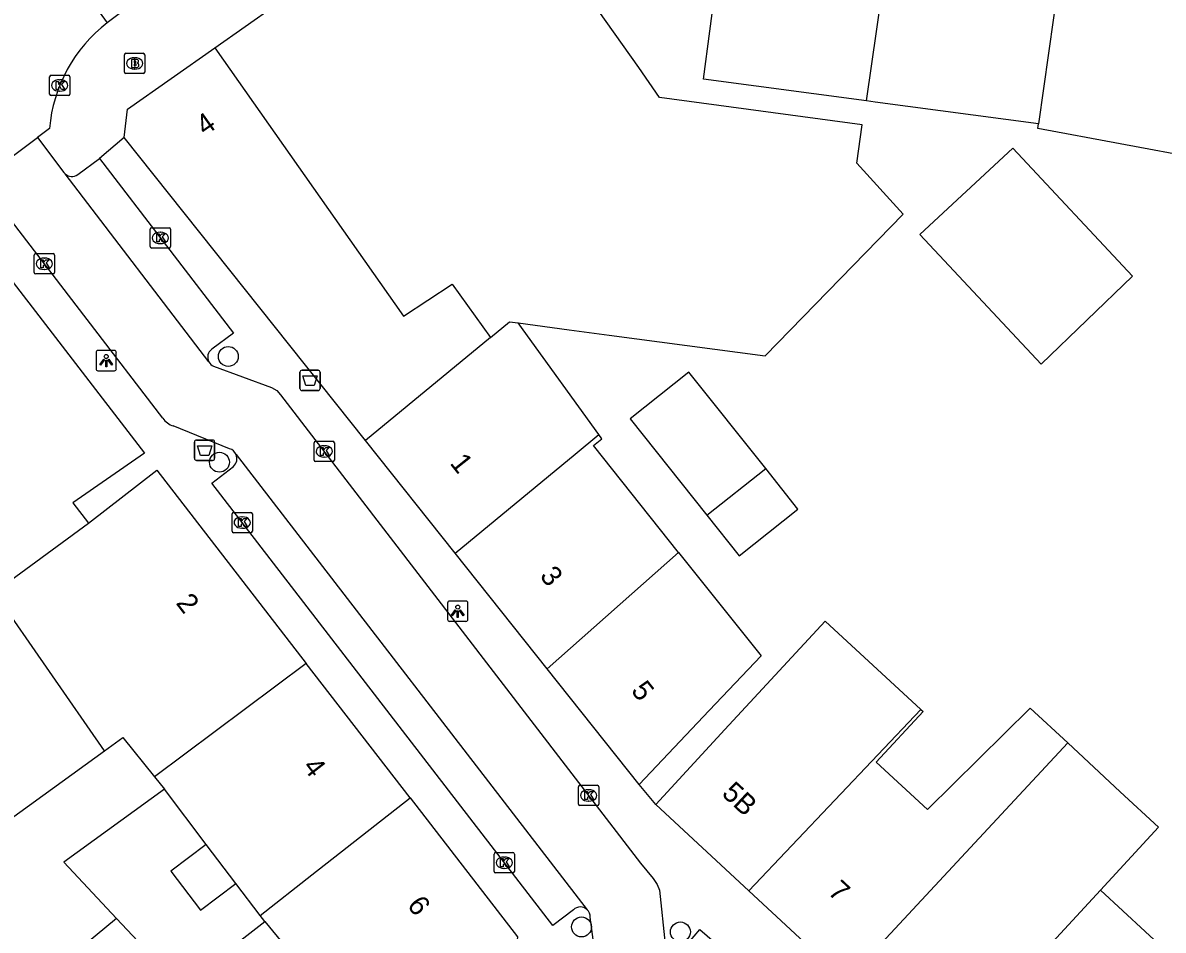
# Model space of a CAD drawing. Extents: x 160664 to 161506, y 382245 to 383288.
# Drawn here: x 160893.6 to 160949.6, y 383175.8 to 383220.4 of the extents above; entities that cross this region are included whole.
import ezdxf

# ---------------------------------------------------------------- set-up
doc = ezdxf.new("R2010")
doc.units = 0
for name, color, linetype in [('IMGEO_Afvalbak', 7, 'Continuous'), ('IMGEO_Boom', 7, 'Continuous'), ('IMGEO_Brandkraan', 7, 'Continuous'), ('IMGEO_Kolk', 7, 'Continuous'), ('IMGEO_Lichtpunt', 7, 'Continuous'), ('IMGEO_Pand', 7, 'Continuous'), ('IMGEO_Pand_nummerreeks', 7, 'Continuous'), ('IMGEO_Rijbaan_lokaal_gesloten', 7, 'Continuous'), ('IMGEO_Rijbaan_lokaal_open', 7, 'Continuous'), ('IMGEO_Voetpad_gesloten', 7, 'Continuous'), ('IMGEO_Voetpad_open', 7, 'Continuous')]:
    doc.layers.add(name, color=color, linetype=linetype)

msp = doc.modelspace()

# ---------------------------------------------------------------- linework, layer by layer
at = {"layer": 'IMGEO_Afvalbak'}
for p, q in [((160907.213, 383202.386), (160907.213, 383203.186)), ((160907.213, 383203.186), (160907.213, 383202.386)), ((160907.313, 383203.286), (160908.103, 383203.286)), ((160908.103, 383203.286), (160907.313, 383203.286)), ((160908.203, 383203.186), (160908.203, 383202.386)), ((160908.203, 383202.386), (160908.203, 383203.186)), ((160908.103, 383202.286), (160907.313, 383202.286)), ((160907.313, 383202.286), (160908.103, 383202.286)), ((160902.029, 383198.953), (160902.029, 383199.753)), ((160902.029, 383199.753), (160902.029, 383198.953)), ((160902.129, 383199.853), (160902.919, 383199.853)), ((160902.919, 383199.853), (160902.129, 383199.853)), ((160903.019, 383199.753), (160903.019, 383198.953)), ((160903.019, 383198.953), (160903.019, 383199.753)), ((160902.919, 383198.853), (160902.129, 383198.853)), ((160902.129, 383198.853), (160902.919, 383198.853))]:
    msp.add_line(p, q, dxfattribs=at)
for points in [[(160907.356, 383203), (160908.06, 383203), (160907.911, 383202.53), (160907.505, 383202.53), (160907.356, 383203)], [(160902.172, 383199.567), (160902.876, 383199.567), (160902.727, 383199.097), (160902.321, 383199.097), (160902.172, 383199.567)]]:
    msp.add_lwpolyline(points, dxfattribs=at)
for centre, start, end in [((160907.313, 383203.186), 90, 180), ((160907.313, 383203.186), 90, 180), ((160908.103, 383203.186), 0, 90), ((160908.103, 383203.186), 360, 90), ((160907.313, 383202.386), 180, 270), ((160907.313, 383202.386), 180, 270), ((160908.103, 383202.386), 270, 0), ((160908.103, 383202.386), 270, 0), ((160902.129, 383199.753), 90, 180), ((160902.129, 383199.753), 90, 180), ((160902.919, 383199.753), 0, 90), ((160902.919, 383199.753), 360, 90), ((160902.129, 383198.953), 180, 270), ((160902.129, 383198.953), 180, 270), ((160902.919, 383198.953), 270, 0), ((160902.919, 383198.953), 270, 0)]:
    msp.add_arc(centre, 0.1, start, end, dxfattribs=at)
at = {"layer": 'IMGEO_Boom'}
for centre in [(160903.69, 383203.959), (160903.254, 383198.761), (160921.045, 383175.92), (160925.904, 383175.674)]:
    msp.add_circle(centre, 0.489, dxfattribs=at)
at = {"layer": 'IMGEO_Brandkraan'}
for p, q in [((160898.585, 383217.939), (160898.585, 383218.791)), ((160898.66, 383218.865), (160899.512, 383218.865)), ((160899.073, 383218.645), (160899.098, 383218.645)), ((160899.586, 383218.791), (160899.586, 383217.939)), ((160899.096, 383218.085), (160899.071, 383218.085)), ((160899.512, 383217.865), (160898.66, 383217.865))]:
    msp.add_line(p, q, dxfattribs=at)
for points in [[(160898.585, 383217.939), (160898.585, 383218.791)], [(160898.66, 383218.865), (160899.512, 383218.865)], [(160898.933, 383218.565), (160898.933, 383218.165), (160899.146, 383218.165)], [(160899.164, 383218.565), (160898.933, 383218.565)], [(160899.586, 383218.791), (160899.586, 383217.939)], [(160899.112, 383218.484), (160899.058, 383218.484), (160899.058, 383218.408)], [(160899.058, 383218.408), (160899.111, 383218.408)], [(160899.12, 383218.332), (160899.058, 383218.332), (160899.058, 383218.251)], [(160899.058, 383218.251), (160899.12, 383218.251)], [(160899.512, 383217.865), (160898.66, 383217.865)]]:
    msp.add_lwpolyline(points, dxfattribs=at)
for centre, radius, start, end in [((160898.662, 383218.789), 0.0765, 91.552, 178.448), ((160898.662, 383218.789), 0.0765, 91.552, 178.448), ((160899.168, 383218.42), 0.145, 59.4692, 91.5367), ((160899.193, 383218.467), 0.0922, 285.5137, 58.1501), ((160899.51, 383218.789), 0.0765, 1.552, 88.448), ((160899.51, 383218.789), 0.0765, 1.552, 88.448), ((160899.113, 383218.446), 0.0379, 267.8285, 90.9355), ((160899.121, 383218.291), 0.0404, 269.8759, 90.5077), ((160899.152, 383218.416), 0.251, 268.6676, 293.5347), ((160899.198, 383218.275), 0.105, 301.3115, 78.989), ((160898.662, 383217.941), 0.0765, 181.552, 268.448), ((160898.662, 383217.941), 0.0765, 181.552, 268.448), ((160899.51, 383217.941), 0.0765, 271.552, 358.448), ((160899.51, 383217.941), 0.0765, 271.552, 358.448)]:
    msp.add_arc(centre, radius, start, end, dxfattribs=at)
for centre, major_axis, ratio, start_param, end_param in [((160899.072, 383218.365), (-0.387, 0.002), 0.722429, 4.712389, 7.853982), ((160899.097, 383218.365), (-0.39, 0.002), 0.717154, 1.570796, 4.712389)]:
    msp.add_ellipse(centre, major_axis=major_axis, ratio=ratio, start_param=start_param, end_param=end_param, dxfattribs=at)
at = {"layer": 'IMGEO_Kolk'}
for p, q in [((160894.908, 383216.856), (160894.908, 383217.708)), ((160894.983, 383217.782), (160895.835, 383217.782)), ((160895.396, 383217.562), (160895.421, 383217.562)), ((160895.909, 383217.708), (160895.909, 383216.856)), ((160895.419, 383217.002), (160895.394, 383217.002)), ((160895.835, 383216.782), (160894.983, 383216.782)), ((160899.852, 383209.361), (160899.852, 383210.213)), ((160899.927, 383210.287), (160900.779, 383210.287)), ((160900.853, 383210.213), (160900.853, 383209.361)), ((160900.34, 383210.067), (160900.365, 383210.067)), ((160900.779, 383209.287), (160899.927, 383209.287)), ((160900.363, 383209.507), (160900.338, 383209.507)), ((160894.152, 383208.09), (160894.152, 383208.942)), ((160894.227, 383209.016), (160895.079, 383209.016)), ((160894.64, 383208.796), (160894.665, 383208.796)), ((160895.153, 383208.942), (160895.153, 383208.09)), ((160895.079, 383208.016), (160894.227, 383208.016)), ((160894.663, 383208.236), (160894.638, 383208.236)), ((160907.903, 383198.867), (160907.903, 383199.719)), ((160907.978, 383199.793), (160908.83, 383199.793)), ((160908.391, 383199.573), (160908.416, 383199.573)), ((160908.904, 383199.719), (160908.904, 383198.867)), ((160908.414, 383199.013), (160908.389, 383199.013)), ((160908.83, 383198.793), (160907.978, 383198.793)), ((160903.873, 383195.372), (160903.873, 383196.224)), ((160903.948, 383196.298), (160904.8, 383196.298)), ((160904.874, 383196.224), (160904.874, 383195.372)), ((160904.361, 383196.078), (160904.386, 383196.078)), ((160904.8, 383195.298), (160903.948, 383195.298)), ((160904.384, 383195.518), (160904.359, 383195.518)), ((160920.893, 383181.955), (160920.893, 383182.807)), ((160920.968, 383182.881), (160921.82, 383182.881)), ((160921.894, 383182.807), (160921.894, 383181.955)), ((160921.381, 383182.661), (160921.406, 383182.661)), ((160921.82, 383181.881), (160920.968, 383181.881)), ((160921.404, 383182.101), (160921.379, 383182.101)), ((160916.748, 383178.65), (160916.748, 383179.502)), ((160916.823, 383179.576), (160917.675, 383179.576)), ((160917.236, 383179.356), (160917.261, 383179.356)), ((160917.749, 383179.502), (160917.749, 383178.65)), ((160917.259, 383178.796), (160917.234, 383178.796)), ((160917.675, 383178.576), (160916.823, 383178.576))]:
    msp.add_line(p, q, dxfattribs=at)
for points in [[(160894.908, 383216.856), (160894.908, 383217.708)], [(160894.983, 383217.782), (160895.835, 383217.782)], [(160895.229, 383217.482), (160895.352, 383217.482), (160895.352, 383217.331), (160895.482, 383217.482), (160895.646, 383217.482), (160895.5, 383217.331), (160895.653, 383217.082), (160895.501, 383217.082), (160895.416, 383217.246), (160895.352, 383217.179), (160895.352, 383217.082), (160895.229, 383217.082), (160895.229, 383217.482)], [(160895.909, 383217.708), (160895.909, 383216.856)], [(160895.835, 383216.782), (160894.983, 383216.782)], [(160899.852, 383209.361), (160899.852, 383210.213)], [(160899.927, 383210.287), (160900.779, 383210.287)], [(160900.853, 383210.213), (160900.853, 383209.361)], [(160900.173, 383209.987), (160900.296, 383209.987), (160900.296, 383209.836), (160900.426, 383209.987), (160900.59, 383209.987), (160900.444, 383209.836), (160900.597, 383209.587), (160900.445, 383209.587), (160900.36, 383209.751), (160900.296, 383209.684), (160900.296, 383209.587), (160900.173, 383209.587), (160900.173, 383209.987)], [(160900.779, 383209.287), (160899.927, 383209.287)], [(160894.152, 383208.09), (160894.152, 383208.942)], [(160894.227, 383209.016), (160895.079, 383209.016)], [(160894.473, 383208.716), (160894.596, 383208.716), (160894.596, 383208.565), (160894.726, 383208.716), (160894.89, 383208.716), (160894.744, 383208.565), (160894.897, 383208.316), (160894.745, 383208.316), (160894.66, 383208.48), (160894.596, 383208.413), (160894.596, 383208.316), (160894.473, 383208.316), (160894.473, 383208.716)], [(160895.153, 383208.942), (160895.153, 383208.09)], [(160895.079, 383208.016), (160894.227, 383208.016)], [(160907.903, 383198.867), (160907.903, 383199.719)], [(160907.978, 383199.793), (160908.83, 383199.793)], [(160908.904, 383199.719), (160908.904, 383198.867)], [(160908.224, 383199.493), (160908.347, 383199.493), (160908.347, 383199.342), (160908.477, 383199.493), (160908.641, 383199.493), (160908.495, 383199.342), (160908.648, 383199.093), (160908.496, 383199.093), (160908.411, 383199.257), (160908.347, 383199.19), (160908.347, 383199.093), (160908.224, 383199.093), (160908.224, 383199.493)], [(160908.83, 383198.793), (160907.978, 383198.793)], [(160903.873, 383195.372), (160903.873, 383196.224)], [(160903.948, 383196.298), (160904.8, 383196.298)], [(160904.874, 383196.224), (160904.874, 383195.372)], [(160904.194, 383195.998), (160904.317, 383195.998), (160904.317, 383195.847), (160904.447, 383195.998), (160904.611, 383195.998), (160904.465, 383195.847), (160904.618, 383195.598), (160904.466, 383195.598), (160904.381, 383195.762), (160904.317, 383195.695), (160904.317, 383195.598), (160904.194, 383195.598), (160904.194, 383195.998)], [(160904.8, 383195.298), (160903.948, 383195.298)], [(160920.893, 383181.955), (160920.893, 383182.807)], [(160920.968, 383182.881), (160921.82, 383182.881)], [(160921.894, 383182.807), (160921.894, 383181.955)], [(160921.214, 383182.581), (160921.337, 383182.581), (160921.337, 383182.43), (160921.467, 383182.581), (160921.631, 383182.581), (160921.485, 383182.43), (160921.638, 383182.181), (160921.486, 383182.181), (160921.401, 383182.345), (160921.337, 383182.278), (160921.337, 383182.181), (160921.214, 383182.181), (160921.214, 383182.581)], [(160921.82, 383181.881), (160920.968, 383181.881)], [(160916.748, 383178.65), (160916.748, 383179.502)], [(160916.823, 383179.576), (160917.675, 383179.576)], [(160917.749, 383179.502), (160917.749, 383178.65)], [(160917.069, 383179.276), (160917.192, 383179.276), (160917.192, 383179.125), (160917.322, 383179.276), (160917.486, 383179.276), (160917.34, 383179.125), (160917.493, 383178.876), (160917.341, 383178.876), (160917.256, 383179.04), (160917.192, 383178.973), (160917.192, 383178.876), (160917.069, 383178.876), (160917.069, 383179.276)], [(160917.675, 383178.576), (160916.823, 383178.576)]]:
    msp.add_lwpolyline(points, dxfattribs=at)
for centre, start, end in [((160894.985, 383217.706), 91.552, 178.448), ((160894.985, 383217.706), 91.552, 178.448), ((160895.833, 383217.706), 1.552, 88.448), ((160895.833, 383217.706), 1.552, 88.448), ((160894.985, 383216.858), 181.552, 268.448), ((160894.985, 383216.858), 181.552, 268.448), ((160895.833, 383216.858), 271.552, 358.448), ((160895.833, 383216.858), 271.552, 358.448), ((160899.929, 383210.211), 91.552, 178.448), ((160899.929, 383210.211), 91.552, 178.448), ((160900.777, 383210.211), 1.552, 88.448), ((160900.777, 383210.211), 1.552, 88.448), ((160899.929, 383209.363), 181.552, 268.448), ((160899.929, 383209.363), 181.552, 268.448), ((160900.777, 383209.363), 271.552, 358.448), ((160900.777, 383209.363), 271.552, 358.448), ((160894.229, 383208.94), 91.552, 178.448), ((160894.229, 383208.94), 91.552, 178.448), ((160895.077, 383208.94), 1.552, 88.448), ((160895.077, 383208.94), 1.552, 88.448), ((160894.229, 383208.092), 181.552, 268.448), ((160894.229, 383208.092), 181.552, 268.448), ((160895.077, 383208.092), 271.552, 358.448), ((160895.077, 383208.092), 271.552, 358.448), ((160907.98, 383199.717), 91.552, 178.448), ((160907.98, 383199.717), 91.552, 178.448), ((160908.828, 383199.717), 1.552, 88.448), ((160908.828, 383199.717), 1.552, 88.448), ((160907.98, 383198.869), 181.552, 268.448), ((160907.98, 383198.869), 181.552, 268.448), ((160908.828, 383198.869), 271.552, 358.448), ((160908.828, 383198.869), 271.552, 358.448), ((160903.95, 383196.222), 91.552, 178.448), ((160903.95, 383196.222), 91.552, 178.448), ((160904.798, 383196.222), 1.552, 88.448), ((160904.798, 383196.222), 1.552, 88.448), ((160903.95, 383195.374), 181.552, 268.448), ((160903.95, 383195.374), 181.552, 268.448), ((160904.798, 383195.374), 271.552, 358.448), ((160904.798, 383195.374), 271.552, 358.448), ((160920.97, 383182.805), 91.552, 178.448), ((160920.97, 383182.805), 91.552, 178.448), ((160921.818, 383182.805), 1.552, 88.448), ((160921.818, 383182.805), 1.552, 88.448), ((160920.97, 383181.957), 181.552, 268.448), ((160920.97, 383181.957), 181.552, 268.448), ((160921.818, 383181.957), 271.552, 358.448), ((160921.818, 383181.957), 271.552, 358.448), ((160916.825, 383179.5), 91.552, 178.448), ((160916.825, 383179.5), 91.552, 178.448), ((160917.673, 383179.5), 1.552, 88.448), ((160917.673, 383179.5), 1.552, 88.448), ((160916.825, 383178.652), 181.552, 268.448), ((160916.825, 383178.652), 181.552, 268.448), ((160917.673, 383178.652), 271.552, 358.448), ((160917.673, 383178.652), 271.552, 358.448)]:
    msp.add_arc(centre, 0.0765, start, end, dxfattribs=at)
for centre, major_axis, ratio, start_param, end_param in [((160895.395, 383217.282), (-0.387, 0.002), 0.722429, 4.712389, 7.853982), ((160895.42, 383217.282), (-0.39, 0.002), 0.717154, 1.570796, 4.712389), ((160900.339, 383209.787), (-0.387, 0.002), 0.722429, 4.712389, 7.853982), ((160900.364, 383209.787), (-0.39, 0.002), 0.717154, 1.570796, 4.712389), ((160894.639, 383208.516), (-0.387, 0.002), 0.722429, 4.712389, 7.853982), ((160894.664, 383208.516), (-0.39, 0.002), 0.717154, 1.570796, 4.712389), ((160908.39, 383199.293), (-0.387, 0.002), 0.722429, 4.712389, 7.853982), ((160908.415, 383199.293), (-0.39, 0.002), 0.717154, 1.570796, 4.712389), ((160904.36, 383195.798), (-0.387, 0.002), 0.722429, 4.712389, 7.853982), ((160904.385, 383195.798), (-0.39, 0.002), 0.717154, 1.570796, 4.712389), ((160921.38, 383182.381), (-0.387, 0.002), 0.722429, 4.712389, 7.853982), ((160921.405, 383182.381), (-0.39, 0.002), 0.717154, 1.570796, 4.712389), ((160917.235, 383179.076), (-0.387, 0.002), 0.722429, 4.712389, 7.853982), ((160917.26, 383179.076), (-0.39, 0.002), 0.717154, 1.570796, 4.712389)]:
    msp.add_ellipse(centre, major_axis=major_axis, ratio=ratio, start_param=start_param, end_param=end_param, dxfattribs=at)
at = {"layer": 'IMGEO_Lichtpunt'}
for p, q in [((160897.193, 383204.159), (160897.193, 383203.352)), ((160897.193, 383204.159), (160897.193, 383203.352)), ((160898.095, 383204.254), (160897.287, 383204.254)), ((160898.095, 383204.254), (160897.287, 383204.254)), ((160898.189, 383203.352), (160898.189, 383204.159)), ((160898.189, 383203.352), (160898.189, 383204.159)), ((160897.287, 383203.258), (160898.095, 383203.258)), ((160897.287, 383203.258), (160898.095, 383203.258)), ((160914.466, 383191.842), (160914.466, 383191.035)), ((160914.466, 383191.842), (160914.466, 383191.035)), ((160915.368, 383191.937), (160914.56, 383191.937)), ((160915.368, 383191.937), (160914.56, 383191.937)), ((160915.462, 383191.035), (160915.462, 383191.842)), ((160915.462, 383191.035), (160915.462, 383191.842)), ((160914.56, 383190.941), (160915.368, 383190.941)), ((160914.56, 383190.941), (160915.368, 383190.941))]:
    msp.add_line(p, q, dxfattribs=at)
for points in [[(160897.567, 383203.823), (160897.606, 383203.795), (160897.418, 383203.533), (160897.38, 383203.56), (160897.567, 383203.823)], [(160897.669, 383203.775), (160897.716, 383203.775), (160897.716, 383203.453), (160897.669, 383203.453), (160897.669, 383203.775)], [(160897.779, 383203.795), (160897.817, 383203.822), (160898.004, 383203.56), (160897.965, 383203.532), (160897.779, 383203.795)], [(160914.84, 383191.506), (160914.879, 383191.478), (160914.691, 383191.216), (160914.653, 383191.243), (160914.84, 383191.506)], [(160914.942, 383191.458), (160914.989, 383191.458), (160914.989, 383191.136), (160914.942, 383191.136), (160914.942, 383191.458)], [(160915.052, 383191.478), (160915.09, 383191.505), (160915.277, 383191.243), (160915.238, 383191.215), (160915.052, 383191.478)]]:
    msp.add_lwpolyline(points, dxfattribs=at)
for centre in [(160897.692, 383203.957), (160914.965, 383191.64)]:
    msp.add_circle(centre, 0.0994, dxfattribs=at)
for centre, start, end in [((160897.287, 383204.159), 90, 180), ((160897.287, 383204.159), 90, 180), ((160898.095, 383204.159), 0, 90), ((160898.095, 383204.159), 0, 90), ((160897.287, 383203.352), 180, 270), ((160897.287, 383203.352), 180, 270), ((160898.095, 383203.352), 270, 0), ((160898.095, 383203.352), 270, 360), ((160914.56, 383191.842), 90, 180), ((160914.56, 383191.842), 90, 180), ((160915.368, 383191.842), 0, 90), ((160915.368, 383191.842), 0, 90), ((160914.56, 383191.035), 180, 270), ((160914.56, 383191.035), 180, 270), ((160915.368, 383191.035), 270, 0), ((160915.368, 383191.035), 270, 360)]:
    msp.add_arc(centre, 0.0946, start, end, dxfattribs=at)
at = {"layer": 'IMGEO_Pand'}
for points in [[(160935.05, 383216.522), (160939.517, 383247.55)], [(160947.824, 383246.256), (160946.561, 383237.354), (160945.22, 383227.565), (160943.492, 383215.388)], [(160935.05, 383216.522), (160927.04, 383217.598), (160929.527, 383236.481)], [(160903.028, 383219.134), (160907.507, 383222.293), (160908.052, 383222.677), (160907.969, 383222.794), (160911.914, 383225.501), (160916.477, 383228.632)], [(160917.929, 383205.614), (160920.444, 383205.276), (160922.404, 383205.013), (160930.064, 383203.984), (160936.842, 383210.957), (160934.567, 383213.466), (160934.839, 383215.352), (160924.877, 383216.69), (160923.861, 383218.164), (160921.453, 383221.578)], [(160898.581, 383214.72), (160898.739, 383216.109), (160903.028, 383219.134)], [(160903.028, 383219.134), (160912.302, 383205.933), (160914.684, 383207.522), (160916.579, 383204.9)], [(160943.492, 383215.388), (160935.48, 383216.464), (160935.05, 383216.522)], [(160955.6, 383212.908), (160943.461, 383215.168), (160943.492, 383215.388)], [(160910.429, 383199.83), (160898.581, 383214.72)], [(160943.623, 383203.579), (160937.673, 383209.948), (160942.231, 383214.206), (160948.121, 383207.901), (160943.623, 383203.579)], [(160891.955, 383209.079), (160899.581, 383199.214), (160896.047, 383196.77), (160896.82, 383195.77)], [(160916.579, 383204.9), (160917.513, 383205.67), (160917.929, 383205.614)], [(160921.902, 383200.119), (160918.175, 383205.273), (160917.929, 383205.614)], [(160916.579, 383204.9), (160910.429, 383199.83)], [(160930.094, 383198.451), (160926.324, 383203.189), (160923.435, 383200.889), (160927.205, 383196.152)], [(160914.835, 383194.293), (160920.733, 383199.155), (160921.902, 383200.119)], [(160925.817, 383194.331), (160921.632, 383199.59), (160922.046, 383199.919), (160921.902, 383200.119)], [(160914.835, 383194.293), (160910.429, 383199.83)], [(160927.205, 383196.152), (160930.094, 383198.451)], [(160927.205, 383196.152), (160928.791, 383194.159), (160931.68, 383196.458), (160930.094, 383198.451)], [(160896.82, 383195.77), (160900.178, 383198.366), (160907.52, 383188.869)], [(160892.187, 383192.371), (160896.82, 383195.77)], [(160919.362, 383188.603), (160914.835, 383194.293)], [(160919.362, 383188.603), (160925.817, 383194.331)], [(160925.817, 383194.331), (160929.867, 383189.241), (160927.322, 383186.55), (160923.886, 383182.917)], [(160897.615, 383184.582), (160892.187, 383192.371)], [(160937.715, 383186.611), (160933.013, 383190.951), (160928.088, 383185.616), (160924.696, 383181.942)], [(160907.52, 383188.869), (160900.069, 383183.29)], [(160912.627, 383182.264), (160907.52, 383188.869)], [(160923.886, 383182.917), (160919.362, 383188.603)], [(160929.271, 383177.698), (160937.715, 383186.611)], [(160937.715, 383186.611), (160937.828, 383186.506), (160935.53, 383184.017), (160938.04, 383181.7), (160943.087, 383186.677), (160944.945, 383184.961)], [(160897.615, 383184.582), (160898.501, 383185.226), (160900.069, 383183.29)], [(160944.945, 383184.961), (160934.055, 383173.259)], [(160944.945, 383184.961), (160947.511, 383182.564), (160949.403, 383180.817), (160946.547, 383177.724)], [(160892.975, 383181.209), (160897.615, 383184.582)], [(160900.069, 383183.29), (160900.552, 383182.694)], [(160900.552, 383182.694), (160895.604, 383179.096), (160898.202, 383176.337)], [(160902.609, 383179.979), (160900.552, 383182.694)], [(160905.257, 383176.482), (160907.798, 383178.476), (160912.627, 383182.264)], [(160912.627, 383182.264), (160917.904, 383175.438), (160917.871, 383175.155)], [(160929.271, 383177.698), (160924.696, 383181.942)], [(160902.609, 383179.979), (160900.869, 383178.661), (160902.325, 383176.738), (160904.065, 383178.056)], [(160904.065, 383178.056), (160902.609, 383179.979)], [(160905.257, 383176.482), (160904.065, 383178.056)], [(160934.055, 383173.259), (160929.271, 383177.698)], [(160938.66, 383168.986), (160943.897, 383174.658), (160943.8, 383174.748), (160946.547, 383177.724)], [(160946.547, 383177.724), (160950.929, 383173.658), (160951.217, 383173.391)], [(160898.202, 383176.337), (160889.698, 383169.308)], [(160898.202, 383176.337), (160901.363, 383172.979), (160905.483, 383176.184)], [(160905.483, 383176.184), (160905.257, 383176.482)], [(160905.483, 383176.184), (160907.08, 383174.246)]]:
    msp.add_lwpolyline(points, dxfattribs=at)
at = {"layer": 'IMGEO_Rijbaan_lokaal_gesloten'}
for points in [[(160894.802, 383224.399), (160897.743, 383220.361)], [(160900.314, 383222.312), (160897.743, 383220.361)]]:
    msp.add_lwpolyline(points, dxfattribs=at)
at = {"layer": 'IMGEO_Rijbaan_lokaal_open'}
for points in [[(160891.498, 383212.634), (160894.317, 383214.731)], [(160894.907, 383215.17), (160894.317, 383214.731)], [(160894.317, 383214.731), (160895.603, 383213.009), (160895.673, 383212.932)], [(160902.739, 383203.695), (160895.673, 383212.932)], [(160900.476, 383200.922), (160893.035, 383210.629)], [(160902.971, 383203.487), (160905.81, 383202.432), (160906.073, 383202.284), (160906.26, 383202.081), (160923.944, 383179.059), (160924.568, 383178.306), (160924.768, 383178.012), (160924.875, 383177.733), (160925.156, 383175.069)], [(160903.756, 383199.423), (160900.988, 383200.548)], [(160904.073, 383199.139), (160921.323, 383176.766)], [(160921.859, 383173.479), (160921.472, 383176.4)]]:
    msp.add_lwpolyline(points, dxfattribs=at)
for centre, radius, start, end in [((160902.197, 383214.557), 7.316, 127.5049, 175.1969), ((160903.147, 383203.917), 0.464, 208.5244, 247.7198), ((160901.261, 383201.459), 0.951, 214.3773, 253.3288), ((160903.599, 383198.929), 0.519, 23.9151, 72.3706), ((160920.983, 383176.414), 0.489, 358.3215, 45.9814)]:
    msp.add_arc(centre, radius, start, end, dxfattribs=at)
at = {"layer": 'IMGEO_Voetpad_gesloten'}
for points in [[(160898.581, 383214.72), (160897.356, 383213.691)], [(160896.291, 383212.902), (160897.356, 383213.691)]]:
    msp.add_lwpolyline(points, dxfattribs=at)
msp.add_arc((160896.001, 383213.3), 0.493, 228.3487, 306.093, dxfattribs=at)
at = {"layer": 'IMGEO_Voetpad_open'}
for points in [[(160897.356, 383213.691), (160903.954, 383205.099), (160902.879, 383204.317)], [(160920.648, 383176.764), (160919.632, 383175.984), (160902.883, 383197.736), (160903.944, 383198.552)], [(160924.696, 383181.942), (160923.886, 383182.917)], [(160926.019, 383174.81), (160926.86, 383175.8), (160930.967, 383172.233), (160934.791, 383168.999), (160938.677, 383165.831), (160943.271, 383162.22), (160942.411, 383161.182)]]:
    msp.add_lwpolyline(points, dxfattribs=at)
for centre, radius, start, end in [((160903.156, 383203.928), 0.477, 125.423, 209.2074), ((160903.605, 383198.934), 0.511, 311.5936, 23.6177), ((160920.987, 383176.414), 0.487, 46.2745, 134.0651)]:
    msp.add_arc(centre, radius, start, end, dxfattribs=at)

# ---------------------------------------------------------------- texts
at = {"layer": 'IMGEO_Pand_nummerreeks'}
for s, rotation, p in [('4', 35.1934, (160902.549, 383214.783)), ('1', 308.5083, (160914.543, 383198.707)), ('3', 308.5079, (160918.958, 383193.158)), ('2', 307.7071, (160901.085, 383191.831)), ('5', 308.5079, (160923.443, 383187.52)), ('4', 307.7119, (160907.31, 383183.778)), ('5B', 317.1365, (160927.888, 383182.417)), ('7', 317.1458, (160933.103, 383177.579)), ('6', 306.417, (160912.446, 383176.983))]:
    msp.add_text(s, height=1, rotation=rotation, dxfattribs=at).set_placement(p)

doc.saveas('drawing.dxf')
